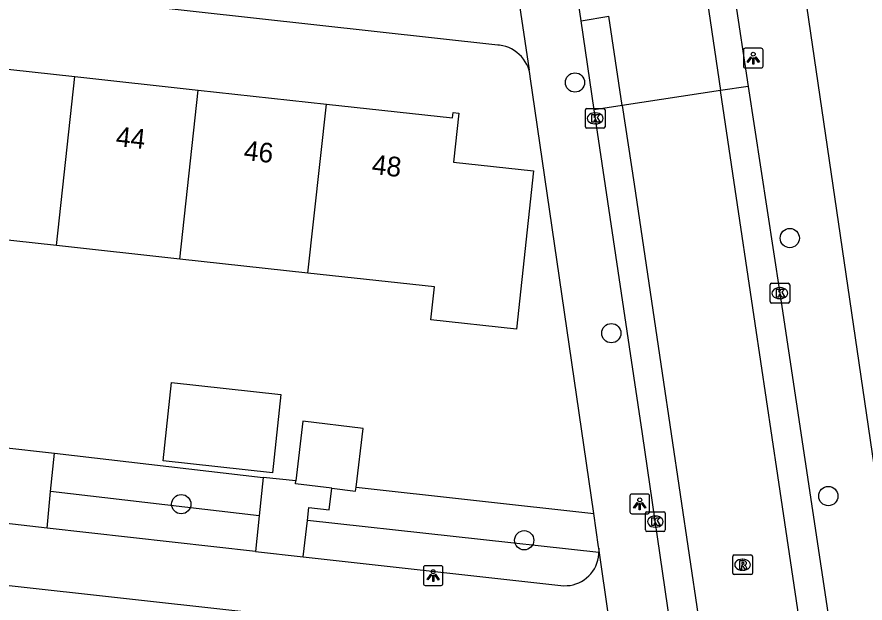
# Model space of a CAD drawing. Extents: x 162026 to 163499, y 387297 to 388169.
# Drawn here: x 162914.98 to 162958.12, y 387461.31 to 387491.1 of the extents above; entities that cross this region are included whole.
import ezdxf

# ---------------------------------------------------------------- set-up
doc = ezdxf.new("R2010")
doc.units = 0
for name, color, linetype in [('IMGEO_Boom', 7, 'Continuous'), ('IMGEO_Groenvoorziening', 7, 'Continuous'), ('IMGEO_Kolk', 7, 'Continuous'), ('IMGEO_Lichtpunt', 7, 'Continuous'), ('IMGEO_Pand', 7, 'Continuous'), ('IMGEO_Pand_nummerreeks', 7, 'Continuous'), ('IMGEO_Rijbaan_lokaal_gesloten', 7, 'Continuous'), ('IMGEO_Rijbaan_lokaal_open', 7, 'Continuous'), ('IMGEO_Rioolput', 7, 'Continuous'), ('IMGEO_Voetpad_open', 7, 'Continuous')]:
    doc.layers.add(name, color=color, linetype=linetype)

msp = doc.modelspace()

# ---------------------------------------------------------------- linework, layer by layer
at = {"layer": 'IMGEO_Boom'}
for centre in [(162943.362, 387487.767), (162954.288, 387479.861), (162945.21, 387475.029), (162956.247, 387466.75), (162923.339, 387466.339), (162940.78, 387464.503)]:
    msp.add_circle(centre, 0.489, dxfattribs=at)
at = {"layer": 'IMGEO_Groenvoorziening'}
for points in [[(162916.884, 387468.923), (162927.505, 387467.688)], [(162927.3, 387465.749), (162916.696, 387466.982)], [(162932.227, 387467.2), (162944.318, 387465.871)], [(162944.581, 387463.88), (162929.755, 387465.51)]]:
    msp.add_lwpolyline(points, dxfattribs=at)
at = {"layer": 'IMGEO_Kolk'}
for p, q in [((162943.891, 387485.52), (162943.891, 387486.372)), ((162943.966, 387486.446), (162944.818, 387486.446)), ((162944.379, 387486.226), (162944.404, 387486.226)), ((162944.892, 387486.372), (162944.892, 387485.52)), ((162944.818, 387485.446), (162943.966, 387485.446)), ((162944.402, 387485.666), (162944.377, 387485.666)), ((162953.358, 387477.562), (162954.21, 387477.562)), ((162953.283, 387476.636), (162953.283, 387477.488)), ((162953.771, 387477.342), (162953.796, 387477.342)), ((162954.284, 387477.488), (162954.284, 387476.636)), ((162953.794, 387476.782), (162953.769, 387476.782)), ((162954.21, 387476.562), (162953.358, 387476.562)), ((162947.023, 387465.952), (162947.875, 387465.952)), ((162946.948, 387465.026), (162946.948, 387465.878)), ((162947.436, 387465.732), (162947.461, 387465.732)), ((162947.949, 387465.878), (162947.949, 387465.026)), ((162947.459, 387465.172), (162947.434, 387465.172)), ((162947.875, 387464.952), (162947.023, 387464.952))]:
    msp.add_line(p, q, dxfattribs=at)
for points in [[(162943.891, 387485.52), (162943.891, 387486.372)], [(162943.966, 387486.446), (162944.818, 387486.446)], [(162944.892, 387486.372), (162944.892, 387485.52)], [(162944.212, 387486.146), (162944.335, 387486.146), (162944.335, 387485.995), (162944.465, 387486.146), (162944.629, 387486.146), (162944.483, 387485.995), (162944.636, 387485.746), (162944.484, 387485.746), (162944.399, 387485.91), (162944.335, 387485.843), (162944.335, 387485.746), (162944.212, 387485.746), (162944.212, 387486.146)], [(162944.818, 387485.446), (162943.966, 387485.446)], [(162953.358, 387477.562), (162954.21, 387477.562)], [(162953.283, 387476.636), (162953.283, 387477.488)], [(162953.604, 387477.262), (162953.727, 387477.262), (162953.727, 387477.111), (162953.857, 387477.262), (162954.021, 387477.262), (162953.875, 387477.111), (162954.028, 387476.862), (162953.876, 387476.862), (162953.791, 387477.026), (162953.727, 387476.959), (162953.727, 387476.862), (162953.604, 387476.862), (162953.604, 387477.262)], [(162954.284, 387477.488), (162954.284, 387476.636)], [(162954.21, 387476.562), (162953.358, 387476.562)], [(162947.023, 387465.952), (162947.875, 387465.952)], [(162946.948, 387465.026), (162946.948, 387465.878)], [(162947.269, 387465.652), (162947.392, 387465.652), (162947.392, 387465.501), (162947.522, 387465.652), (162947.686, 387465.652), (162947.54, 387465.501), (162947.693, 387465.252), (162947.541, 387465.252), (162947.456, 387465.416), (162947.392, 387465.349), (162947.392, 387465.252), (162947.269, 387465.252), (162947.269, 387465.652)], [(162947.949, 387465.878), (162947.949, 387465.026)], [(162947.875, 387464.952), (162947.023, 387464.952)]]:
    msp.add_lwpolyline(points, dxfattribs=at)
for centre, start, end in [((162943.968, 387486.37), 91.552, 178.448), ((162943.968, 387486.37), 91.552, 178.448), ((162944.816, 387486.37), 1.552, 88.448), ((162944.816, 387486.37), 1.552, 88.448), ((162943.968, 387485.522), 181.552, 268.448), ((162943.968, 387485.522), 181.552, 268.448), ((162944.816, 387485.522), 271.552, 358.448), ((162944.816, 387485.522), 271.552, 358.448), ((162953.36, 387477.486), 91.552, 178.448), ((162953.36, 387477.486), 91.552, 178.448), ((162954.208, 387477.486), 1.552, 88.448), ((162954.208, 387477.486), 1.552, 88.448), ((162953.36, 387476.638), 181.552, 268.448), ((162953.36, 387476.638), 181.552, 268.448), ((162954.208, 387476.638), 271.552, 358.448), ((162954.208, 387476.638), 271.552, 358.448), ((162947.025, 387465.876), 91.552, 178.448), ((162947.025, 387465.876), 91.552, 178.448), ((162947.873, 387465.876), 1.552, 88.448), ((162947.873, 387465.876), 1.552, 88.448), ((162947.025, 387465.028), 181.552, 268.448), ((162947.025, 387465.028), 181.552, 268.448), ((162947.873, 387465.028), 271.552, 358.448), ((162947.873, 387465.028), 271.552, 358.448)]:
    msp.add_arc(centre, 0.0765, start, end, dxfattribs=at)
for centre, major_axis, ratio, start_param, end_param in [((162944.378, 387485.946), (-0.387, 0.002), 0.722429, 4.712389, 7.853982), ((162944.403, 387485.946), (-0.39, 0.002), 0.717154, 1.570796, 4.712389), ((162953.77, 387477.062), (-0.387, 0.002), 0.722429, 4.712389, 7.853982), ((162953.795, 387477.062), (-0.39, 0.002), 0.717154, 1.570796, 4.712389), ((162947.435, 387465.452), (-0.387, 0.002), 0.722429, 4.712389, 7.853982), ((162947.46, 387465.452), (-0.39, 0.002), 0.717154, 1.570796, 4.712389)]:
    msp.add_ellipse(centre, major_axis=major_axis, ratio=ratio, start_param=start_param, end_param=end_param, dxfattribs=at)
at = {"layer": 'IMGEO_Lichtpunt'}
for p, q in [((162951.93, 387489.411), (162951.93, 387488.604)), ((162951.93, 387489.411), (162951.93, 387488.604)), ((162952.832, 387489.506), (162952.024, 387489.506)), ((162952.832, 387489.506), (162952.024, 387489.506)), ((162952.926, 387488.604), (162952.926, 387489.411)), ((162952.926, 387488.604), (162952.926, 387489.411)), ((162952.024, 387488.51), (162952.832, 387488.51)), ((162952.024, 387488.51), (162952.832, 387488.51)), ((162947.06, 387466.85), (162946.252, 387466.85)), ((162947.06, 387466.85), (162946.252, 387466.85)), ((162946.158, 387466.755), (162946.158, 387465.948)), ((162946.158, 387466.755), (162946.158, 387465.948)), ((162947.154, 387465.948), (162947.154, 387466.755)), ((162947.154, 387465.948), (162947.154, 387466.755)), ((162946.252, 387465.854), (162947.06, 387465.854)), ((162946.252, 387465.854), (162947.06, 387465.854)), ((162935.653, 387463.111), (162935.653, 387462.304)), ((162935.653, 387463.111), (162935.653, 387462.304)), ((162936.555, 387463.206), (162935.747, 387463.206)), ((162936.555, 387463.206), (162935.747, 387463.206)), ((162936.649, 387462.304), (162936.649, 387463.111)), ((162936.649, 387462.304), (162936.649, 387463.111)), ((162935.747, 387462.21), (162936.555, 387462.21)), ((162935.747, 387462.21), (162936.555, 387462.21))]:
    msp.add_line(p, q, dxfattribs=at)
for points in [[(162952.304, 387489.075), (162952.343, 387489.047), (162952.155, 387488.785), (162952.117, 387488.812), (162952.304, 387489.075)], [(162952.406, 387489.027), (162952.453, 387489.027), (162952.453, 387488.705), (162952.406, 387488.705), (162952.406, 387489.027)], [(162952.516, 387489.047), (162952.554, 387489.074), (162952.741, 387488.812), (162952.702, 387488.784), (162952.516, 387489.047)], [(162946.532, 387466.419), (162946.571, 387466.391), (162946.383, 387466.129), (162946.345, 387466.156), (162946.532, 387466.419)], [(162946.634, 387466.371), (162946.681, 387466.371), (162946.681, 387466.049), (162946.634, 387466.049), (162946.634, 387466.371)], [(162946.744, 387466.391), (162946.782, 387466.418), (162946.969, 387466.156), (162946.93, 387466.128), (162946.744, 387466.391)], [(162936.027, 387462.775), (162936.066, 387462.747), (162935.878, 387462.485), (162935.84, 387462.512), (162936.027, 387462.775)], [(162936.129, 387462.727), (162936.176, 387462.727), (162936.176, 387462.405), (162936.129, 387462.405), (162936.129, 387462.727)], [(162936.239, 387462.747), (162936.277, 387462.774), (162936.464, 387462.512), (162936.425, 387462.484), (162936.239, 387462.747)]]:
    msp.add_lwpolyline(points, dxfattribs=at)
for centre in [(162952.429, 387489.209), (162946.657, 387466.553), (162936.152, 387462.909)]:
    msp.add_circle(centre, 0.0994, dxfattribs=at)
for centre, start, end in [((162952.024, 387489.411), 90, 180), ((162952.024, 387489.411), 90, 180), ((162952.832, 387489.411), 0, 90), ((162952.832, 387489.411), 0, 90), ((162952.024, 387488.604), 180, 270), ((162952.024, 387488.604), 180, 270), ((162952.832, 387488.604), 270, 0), ((162952.832, 387488.604), 270, 360), ((162946.252, 387466.755), 90, 180), ((162946.252, 387466.755), 90, 180), ((162947.06, 387466.755), 0, 90), ((162947.06, 387466.755), 0, 90), ((162946.252, 387465.948), 180, 270), ((162946.252, 387465.948), 180, 270), ((162947.06, 387465.948), 270, 0), ((162947.06, 387465.948), 270, 360), ((162935.747, 387463.111), 90, 180), ((162935.747, 387463.111), 90, 180), ((162936.555, 387463.111), 0, 90), ((162936.555, 387463.111), 0, 90), ((162935.747, 387462.304), 180, 270), ((162935.747, 387462.304), 180, 270), ((162936.555, 387462.304), 270, 0), ((162936.555, 387462.304), 270, 360)]:
    msp.add_arc(centre, 0.0946, start, end, dxfattribs=at)
at = {"layer": 'IMGEO_Pand'}
for points in [[(162911.399, 387488.784), (162917.929, 387488.069)], [(162916.99, 387479.483), (162917.929, 387488.069)], [(162917.929, 387488.069), (162924.204, 387487.383)], [(162923.265, 387478.796), (162924.204, 387487.383)], [(162924.204, 387487.383), (162930.721, 387486.669)], [(162930.721, 387486.669), (162937.141, 387485.967), (162937.171, 387486.242), (162937.455, 387486.211), (162937.183, 387483.726), (162941.26, 387483.281), (162940.381, 387475.229), (162936.037, 387475.704), (162936.22, 387477.378), (162929.782, 387478.083)], [(162929.782, 387478.083), (162930.721, 387486.669)], [(162916.99, 387479.483), (162910.46, 387480.197)], [(162923.265, 387478.796), (162916.99, 387479.483)], [(162929.782, 387478.083), (162923.265, 387478.796)], [(162928.406, 387471.913), (162927.975, 387467.936), (162922.414, 387468.539), (162922.846, 387472.519), (162928.406, 387471.913)], [(162932.227, 387467.2), (162932.591, 387470.179), (162929.529, 387470.549), (162929.16, 387467.53)], [(162930.995, 387467.146), (162929.141, 387467.373), (162929.16, 387467.53)], [(162930.995, 387467.146), (162932.202, 387466.999), (162932.227, 387467.2)]]:
    msp.add_lwpolyline(points, dxfattribs=at)
at = {"layer": 'IMGEO_Rijbaan_lokaal_gesloten'}
for points in [[(162952.172, 387487.57), (162950.766, 387487.357)], [(162952.172, 387487.57), (162953.784, 387477.062), (162959.251, 387440.65)], [(162959.251, 387440.65), (162957.727, 387440.424), (162955.334, 387456.649), (162953.673, 387467.787), (162952.529, 387475.526), (162951.384, 387483.137), (162950.766, 387487.357)], [(162945.771, 387486.6), (162944.344, 387486.384)], [(162956.124, 387407.698), (162956.043, 387408.298), (162954.889, 387415.944), (162954.322, 387419.702), (162948.776, 387456.452), (162948.212, 387460.265), (162946.791, 387469.905), (162946.134, 387474.327), (162944.344, 387486.384)], [(162945.771, 387486.6), (162946.378, 387482.595), (162947.793, 387472.99), (162949.625, 387460.67), (162950.264, 387456.666), (162950.931, 387452.206), (162951.514, 387448.37), (162952.43, 387441.909), (162953.041, 387437.934), (162954.207, 387429.666), (162955.012, 387425.12), (162955.623, 387420.31), (162957.511, 387407.91), (162956.124, 387407.698)]]:
    msp.add_lwpolyline(points, dxfattribs=at)
at = {"layer": 'IMGEO_Rijbaan_lokaal_open'}
for points in [[(162943.675, 387490.906), (162942.329, 387500), (162941.44, 387506.103), (162939.718, 387518.453), (162939.345, 387520.99)], [(162950.091, 387491.968), (162950.766, 387487.357)], [(162951.483, 387492.198), (162952.172, 387487.57)], [(162943.675, 387490.906), (162945.092, 387491.14)], [(162945.771, 387486.6), (162945.092, 387491.14)], [(162944.344, 387486.384), (162943.675, 387490.906)], [(162950.766, 387487.357), (162945.771, 387486.6)]]:
    msp.add_lwpolyline(points, dxfattribs=at)
at = {"layer": 'IMGEO_Rioolput'}
for p, q in [((162951.463, 387463.758), (162952.315, 387463.758)), ((162951.388, 387462.832), (162951.388, 387463.684)), ((162951.876, 387463.538), (162951.901, 387463.538)), ((162952.389, 387463.684), (162952.389, 387462.832)), ((162951.899, 387462.978), (162951.874, 387462.978)), ((162952.315, 387462.758), (162951.463, 387462.758))]:
    msp.add_line(p, q, dxfattribs=at)
for points in [[(162951.463, 387463.758), (162952.315, 387463.758)], [(162951.388, 387462.832), (162951.388, 387463.684)], [(162951.977, 387463.456), (162951.725, 387463.458), (162951.725, 387463.058)], [(162951.903, 387463.377), (162951.849, 387463.377), (162951.849, 387463.296)], [(162952.389, 387463.684), (162952.389, 387462.832)], [(162951.725, 387463.058), (162951.849, 387463.058), (162951.849, 387463.22), (162951.86, 387463.22)], [(162951.849, 387463.296), (162951.901, 387463.296)], [(162951.907, 387463.191), (162951.978, 387463.058), (162952.118, 387463.058), (162952.053, 387463.184)], [(162952.315, 387462.758), (162951.463, 387462.758)]]:
    msp.add_lwpolyline(points, dxfattribs=at)
for centre, radius, start, end in [((162951.465, 387463.682), 0.0765, 91.552, 178.448), ((162951.465, 387463.682), 0.0765, 91.552, 178.448), ((162952.313, 387463.682), 0.0765, 1.552, 88.448), ((162952.313, 387463.682), 0.0765, 1.552, 88.448), ((162951.909, 387463.281), 0.0964, 77.0061, 93.1865), ((162951.923, 387463.338), 0.0378, 276.6634, 79.6772), ((162951.976, 387463.346), 0.109, 350.3612, 89.416), ((162951.974, 387463.346), 0.112, 277.5842, 350.9817), ((162951.859, 387463.167), 0.0533, 26.0293, 88.6989), ((162951.885, 387463.485), 0.19, 274.7715, 282.9687), ((162951.958, 387463.131), 0.108, 29.5134, 73.7905), ((162951.465, 387462.834), 0.0765, 181.552, 268.448), ((162951.465, 387462.834), 0.0765, 181.552, 268.448), ((162952.313, 387462.834), 0.0765, 271.552, 358.448), ((162952.313, 387462.834), 0.0765, 271.552, 358.448)]:
    msp.add_arc(centre, radius, start, end, dxfattribs=at)
for centre, major_axis, ratio, start_param, end_param in [((162951.875, 387463.258), (-0.387, 0.002), 0.722429, 4.712389, 7.853982), ((162951.9, 387463.258), (-0.39, 0.002), 0.717154, 1.570796, 4.712389)]:
    msp.add_ellipse(centre, major_axis=major_axis, ratio=ratio, start_param=start_param, end_param=end_param, dxfattribs=at)
at = {"layer": 'IMGEO_Voetpad_open'}
for points in [[(162963.419, 387435.382), (162953.942, 387500), (162951.164, 387518.943), (162950.597, 387522.711)], [(162941.027, 387488.389), (162940.975, 387488.54), (162940.91, 387488.687), (162940.832, 387488.826), (162940.742, 387488.959), (162940.64, 387489.083), (162940.528, 387489.197), (162940.406, 387489.3), (162940.275, 387489.393), (162940.137, 387489.473), (162939.992, 387489.541), (162939.841, 387489.595), (162939.686, 387489.636), (162939.528, 387489.663), (162939.433, 387489.672), (162880.819, 387496.152)], [(162940.099, 387494.639), (162941.027, 387488.389)], [(162944.318, 387465.871), (162941.089, 387488.075), (162941.065, 387488.233), (162941.027, 387488.389)], [(162914.154, 387469.231), (162916.884, 387468.923)], [(162916.696, 387466.982), (162916.884, 387468.923)], [(162927.505, 387467.688), (162927.3, 387465.749)], [(162929.16, 387467.53), (162927.505, 387467.688)], [(162916.515, 387465.121), (162916.696, 387466.982)], [(162929.755, 387465.51), (162929.831, 387466.168), (162930.868, 387466.048), (162930.995, 387467.146)], [(162927.3, 387465.749), (162927.108, 387463.939)], [(162929.542, 387463.668), (162929.755, 387465.51)], [(162944.574, 387464.101), (162944.565, 387464.175), (162944.318, 387465.871)], [(162885.185, 387465.458), (162943.658, 387458.982), (162943.789, 387458.964), (162943.98, 387458.922), (162944.166, 387458.864), (162944.346, 387458.79), (162944.518, 387458.699), (162944.682, 387458.594), (162944.836, 387458.474), (162944.978, 387458.341), (162945.108, 387458.196), (162945.225, 387458.04), (162945.327, 387457.874), (162945.414, 387457.7), (162945.485, 387457.518), (162945.539, 387457.331), (162945.577, 387457.14)], [(162916.515, 387465.121), (162914.314, 387465.37)], [(162927.108, 387463.939), (162916.515, 387465.121)], [(162927.108, 387463.939), (162929.542, 387463.668)], [(162929.542, 387463.668), (162942.65, 387462.205), (162942.804, 387462.194), (162942.959, 387462.197), (162943.113, 387462.213), (162943.265, 387462.244), (162943.414, 387462.287), (162943.558, 387462.344), (162943.696, 387462.413), (162943.828, 387462.495), (162943.952, 387462.588), (162944.067, 387462.692), (162944.172, 387462.805), (162944.267, 387462.928), (162944.35, 387463.058), (162944.422, 387463.196), (162944.481, 387463.339), (162944.527, 387463.487), (162944.559, 387463.638), (162944.578, 387463.792), (162944.581, 387463.88)], [(162945.577, 387457.14), (162944.574, 387464.101)], [(162944.574, 387464.101), (162944.583, 387463.947), (162944.581, 387463.88)]]:
    msp.add_lwpolyline(points, dxfattribs=at)

# ---------------------------------------------------------------- texts
at = {"layer": 'IMGEO_Pand_nummerreeks'}
for s, p in [('44', (162919.981, 387484.545)), ('46', (162926.487, 387483.833)), ('48', (162932.997, 387483.121))]:
    msp.add_text(s, height=1, rotation=353.7552, dxfattribs=at).set_placement(p)

doc.saveas('drawing.dxf')
